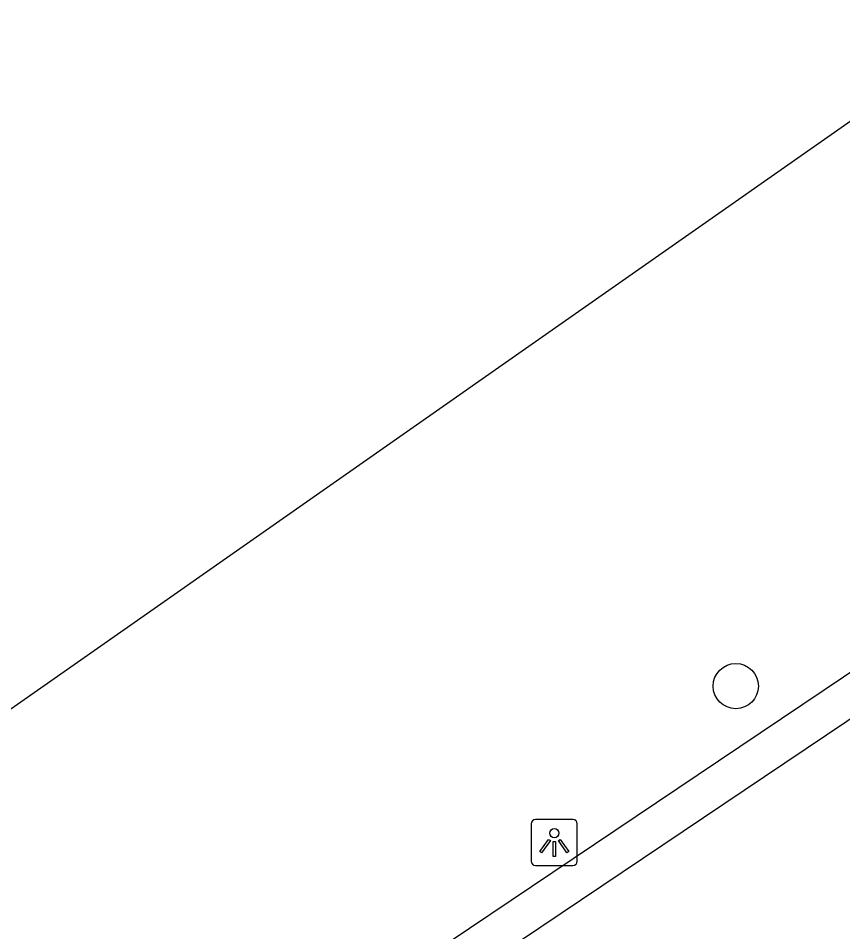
# Model space of a CAD drawing. Extents: x 161087 to 161922, y 382574 to 383873.
# Drawn here: x 161448.87 to 161466.71, y 382965.79 to 382985.55 of the extents above; entities that cross this region are included whole.
import ezdxf

# ---------------------------------------------------------------- set-up
doc = ezdxf.new("R2010")
doc.units = 0
for name, color, linetype in [('IMGEO_Boom', 7, 'Continuous'), ('IMGEO_Lichtpunt', 7, 'Continuous'), ('IMGEO_Voetgangersgebied_open', 7, 'Continuous')]:
    doc.layers.add(name, color=color, linetype=linetype)

msp = doc.modelspace()

# ---------------------------------------------------------------- linework, layer by layer
at = {"layer": 'IMGEO_Boom'}
msp.add_circle((161464.395, 382971.102), 0.489, dxfattribs=at)
at = {"layer": 'IMGEO_Lichtpunt'}
for p, q in [((161460.872, 382968.219), (161460.064, 382968.219)), ((161460.872, 382968.219), (161460.064, 382968.219)), ((161459.97, 382968.124), (161459.97, 382967.317)), ((161459.97, 382968.124), (161459.97, 382967.317)), ((161460.966, 382967.317), (161460.966, 382968.124)), ((161460.966, 382967.317), (161460.966, 382968.124)), ((161460.064, 382967.223), (161460.872, 382967.223)), ((161460.064, 382967.223), (161460.872, 382967.223))]:
    msp.add_line(p, q, dxfattribs=at)
for points in [[(161460.344, 382967.788), (161460.383, 382967.76), (161460.195, 382967.498), (161460.157, 382967.525), (161460.344, 382967.788)], [(161460.556, 382967.76), (161460.594, 382967.787), (161460.781, 382967.525), (161460.742, 382967.497), (161460.556, 382967.76)], [(161460.446, 382967.74), (161460.493, 382967.74), (161460.493, 382967.418), (161460.446, 382967.418), (161460.446, 382967.74)]]:
    msp.add_lwpolyline(points, dxfattribs=at)
msp.add_circle((161460.469, 382967.922), 0.0994, dxfattribs=at)
for centre, start, end in [((161460.064, 382968.124), 90, 180), ((161460.064, 382968.124), 90, 180), ((161460.872, 382968.124), 0, 90), ((161460.872, 382968.124), 0, 90), ((161460.064, 382967.317), 180, 270), ((161460.064, 382967.317), 180, 270), ((161460.872, 382967.317), 270, 0), ((161460.872, 382967.317), 270, 360)]:
    msp.add_arc(centre, 0.0946, start, end, dxfattribs=at)
at = {"layer": 'IMGEO_Voetgangersgebied_open'}
for points in [[(161432.328, 382962.194), (161432.59, 382961.842), (161442.219, 382968.515), (161443.39, 382966.889), (161473.79, 382988.173), (161466.43, 382998.784)], [(161487.535, 382984.276), (161488.326, 382984.808), (161487.855, 382985.495), (161418.173, 382938.68)], [(161487.535, 382984.276), (161418.673, 382937.998)]]:
    msp.add_lwpolyline(points, dxfattribs=at)

doc.saveas('drawing.dxf')
